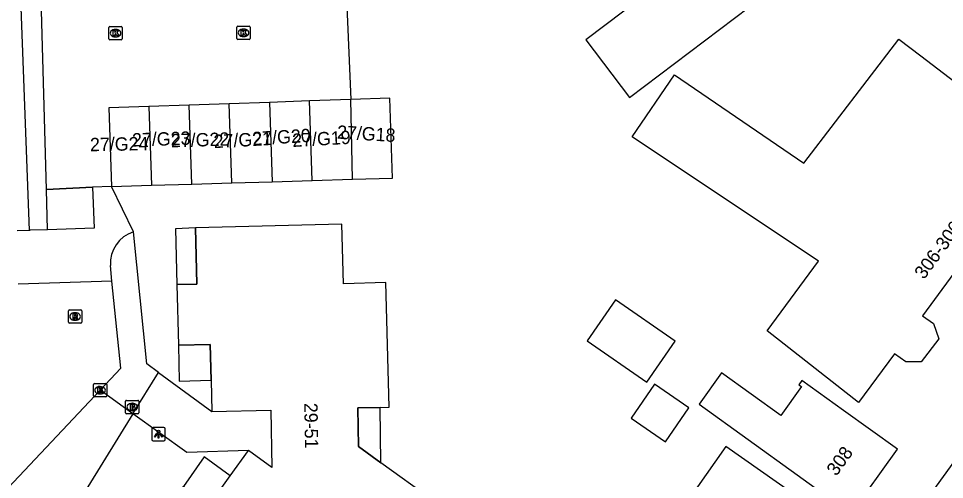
# Model space of a CAD drawing. Extents: x 160557 to 161245, y 385330 to 386505.
# Drawn here: x 160954.3 to 161023.8, y 386077 to 386111.5 of the extents above; entities that cross this region are included whole.
import ezdxf

# ---------------------------------------------------------------- set-up
doc = ezdxf.new("R2010")
doc.units = 0
for name, color, linetype in [('IMGEO_Brandkraan', 7, 'Continuous'), ('IMGEO_Groenvoorziening', 7, 'Continuous'), ('IMGEO_Hek', 7, 'Continuous'), ('IMGEO_Kolk', 7, 'Continuous'), ('IMGEO_Lichtpunt', 7, 'Continuous'), ('IMGEO_Pand', 7, 'Continuous'), ('IMGEO_Pand_nummerreeks', 7, 'Continuous'), ('IMGEO_Pand_overbouw', 7, 'Continuous'), ('IMGEO_Rijbaan_lokaal_open', 7, 'Continuous'), ('IMGEO_Rioolput', 7, 'Continuous'), ('IMGEO_Voetpad_open', 7, 'Continuous')]:
    doc.layers.add(name, color=color, linetype=linetype)

msp = doc.modelspace()

# ---------------------------------------------------------------- linework, layer by layer
at = {"layer": 'IMGEO_Brandkraan'}
for p, q in [((160962.366, 386081.97), (160962.366, 386082.822)), ((160962.441, 386082.896), (160963.293, 386082.896)), ((160963.367, 386082.822), (160963.367, 386081.97)), ((160962.877, 386082.116), (160962.852, 386082.116)), ((160962.854, 386082.676), (160962.879, 386082.676)), ((160963.293, 386081.896), (160962.441, 386081.896))]:
    msp.add_line(p, q, dxfattribs=at)
for points in [[(160962.366, 386081.97), (160962.366, 386082.822)], [(160962.441, 386082.896), (160963.293, 386082.896)], [(160963.367, 386082.822), (160963.367, 386081.97)], [(160962.714, 386082.596), (160962.714, 386082.196), (160962.927, 386082.196)], [(160962.945, 386082.596), (160962.714, 386082.596)], [(160962.893, 386082.515), (160962.839, 386082.515), (160962.839, 386082.439)], [(160962.839, 386082.439), (160962.892, 386082.439)], [(160962.901, 386082.363), (160962.839, 386082.363), (160962.839, 386082.282)], [(160962.839, 386082.282), (160962.901, 386082.282)], [(160963.293, 386081.896), (160962.441, 386081.896)]]:
    msp.add_lwpolyline(points, dxfattribs=at)
for centre, radius, start, end in [((160962.443, 386082.82), 0.0765, 91.55205, 178.44795), ((160962.443, 386082.82), 0.0765, 91.55205, 178.44795), ((160963.291, 386082.82), 0.0765, 1.55205, 88.44795), ((160963.291, 386082.82), 0.0765, 1.55205, 88.44795), ((160962.894, 386082.477), 0.0379, 267.82845, 90.93552), ((160962.902, 386082.322), 0.0404, 269.87594, 90.50774), ((160962.933, 386082.447), 0.251, 268.66757, 293.53466), ((160962.949, 386082.451), 0.145, 59.4692, 91.53667), ((160962.974, 386082.498), 0.0922, 285.51372, 58.15012), ((160962.979, 386082.306), 0.105, 301.31148, 78.98903), ((160962.443, 386081.972), 0.0765, 181.55205, 268.44795), ((160962.443, 386081.972), 0.0765, 181.55205, 268.44795), ((160963.291, 386081.972), 0.0765, 271.55205, 358.44795), ((160963.291, 386081.972), 0.0765, 271.55205, 358.44795)]:
    msp.add_arc(centre, radius, start, end, dxfattribs=at)
for centre, major_axis, ratio, start_param, end_param in [((160962.853, 386082.396), (-0.387, 0.002), 0.722429, 4.712389, 7.853982), ((160962.878, 386082.396), (-0.39, 0.002), 0.717154, 1.570796, 4.712389)]:
    msp.add_ellipse(centre, major_axis=major_axis, ratio=ratio, start_param=start_param, end_param=end_param, dxfattribs=at)
at = {"layer": 'IMGEO_Groenvoorziening'}
msp.add_lwpolyline([(160962.917, 386081.888), (160957.27, 386072.766), (160961.578, 386069.349), (160962.777, 386068.474)], dxfattribs=at)
at = {"layer": 'IMGEO_Hek'}
for points in [[(160956.426, 386098.713), (160955.952, 386115.712)], [(160959.891, 386098.872), (160956.426, 386098.713)], [(160961.303, 386098.937), (160959.891, 386098.872)]]:
    msp.add_lwpolyline(points, dxfattribs=at)
at = {"layer": 'IMGEO_Kolk'}
for p, q in [((160961.111, 386110.004), (160961.111, 386110.856)), ((160961.186, 386110.93), (160962.038, 386110.93)), ((160961.599, 386110.71), (160961.624, 386110.71)), ((160962.112, 386110.856), (160962.112, 386110.004)), ((160970.723, 386110.027), (160970.723, 386110.879)), ((160970.798, 386110.953), (160971.65, 386110.953)), ((160971.211, 386110.733), (160971.236, 386110.733)), ((160971.724, 386110.879), (160971.724, 386110.027)), ((160962.038, 386109.93), (160961.186, 386109.93)), ((160961.622, 386110.15), (160961.597, 386110.15)), ((160971.65, 386109.953), (160970.798, 386109.953)), ((160971.234, 386110.173), (160971.209, 386110.173)), ((160959.956, 386083.226), (160959.956, 386084.078)), ((160960.031, 386084.152), (160960.883, 386084.152)), ((160960.444, 386083.932), (160960.469, 386083.932)), ((160960.957, 386084.078), (160960.957, 386083.226)), ((160960.883, 386083.152), (160960.031, 386083.152)), ((160960.467, 386083.372), (160960.442, 386083.372))]:
    msp.add_line(p, q, dxfattribs=at)
for points in [[(160961.111, 386110.004), (160961.111, 386110.856)], [(160961.186, 386110.93), (160962.038, 386110.93)], [(160961.432, 386110.63), (160961.555, 386110.63), (160961.555, 386110.479), (160961.685, 386110.63), (160961.849, 386110.63), (160961.703, 386110.479), (160961.856, 386110.23), (160961.704, 386110.23), (160961.619, 386110.394), (160961.555, 386110.327), (160961.555, 386110.23), (160961.432, 386110.23), (160961.432, 386110.63)], [(160962.112, 386110.856), (160962.112, 386110.004)], [(160970.723, 386110.027), (160970.723, 386110.879)], [(160970.798, 386110.953), (160971.65, 386110.953)], [(160971.044, 386110.653), (160971.167, 386110.653), (160971.167, 386110.502), (160971.297, 386110.653), (160971.461, 386110.653), (160971.315, 386110.502), (160971.468, 386110.253), (160971.316, 386110.253), (160971.231, 386110.417), (160971.167, 386110.35), (160971.167, 386110.253), (160971.044, 386110.253), (160971.044, 386110.653)], [(160971.724, 386110.879), (160971.724, 386110.027)], [(160962.038, 386109.93), (160961.186, 386109.93)], [(160971.65, 386109.953), (160970.798, 386109.953)], [(160959.956, 386083.226), (160959.956, 386084.078)], [(160960.031, 386084.152), (160960.883, 386084.152)], [(160960.277, 386083.852), (160960.4, 386083.852), (160960.4, 386083.701), (160960.53, 386083.852), (160960.694, 386083.852), (160960.548, 386083.701), (160960.701, 386083.452), (160960.549, 386083.452), (160960.464, 386083.616), (160960.4, 386083.549), (160960.4, 386083.452), (160960.277, 386083.452), (160960.277, 386083.852)], [(160960.957, 386084.078), (160960.957, 386083.226)], [(160960.883, 386083.152), (160960.031, 386083.152)]]:
    msp.add_lwpolyline(points, dxfattribs=at)
for centre, start, end in [((160961.188, 386110.854), 91.55205, 178.44795), ((160961.188, 386110.854), 91.55205, 178.44795), ((160962.036, 386110.854), 1.55205, 88.44795), ((160962.036, 386110.854), 1.55205, 88.44795), ((160970.8, 386110.877), 91.55205, 178.44795), ((160970.8, 386110.877), 91.55205, 178.44795), ((160971.648, 386110.877), 1.55205, 88.44795), ((160971.648, 386110.877), 1.55205, 88.44795), ((160961.188, 386110.006), 181.55205, 268.44795), ((160961.188, 386110.006), 181.55205, 268.44795), ((160962.036, 386110.006), 271.55205, 358.44795), ((160962.036, 386110.006), 271.55205, 358.44795), ((160970.8, 386110.029), 181.55205, 268.44795), ((160970.8, 386110.029), 181.55205, 268.44795), ((160971.648, 386110.029), 271.55205, 358.44795), ((160971.648, 386110.029), 271.55205, 358.44795), ((160960.033, 386084.076), 91.55205, 178.44795), ((160960.033, 386084.076), 91.55205, 178.44795), ((160960.881, 386084.076), 1.55205, 88.44795), ((160960.881, 386084.076), 1.55205, 88.44795), ((160960.033, 386083.228), 181.55205, 268.44795), ((160960.033, 386083.228), 181.55205, 268.44795), ((160960.881, 386083.228), 271.55205, 358.44795), ((160960.881, 386083.228), 271.55205, 358.44795)]:
    msp.add_arc(centre, 0.0765, start, end, dxfattribs=at)
for centre, major_axis, ratio, start_param, end_param in [((160961.598, 386110.43), (-0.387, 0.002), 0.722429, 4.712389, 7.853982), ((160961.623, 386110.43), (-0.39, 0.002), 0.717154, 1.570796, 4.712389), ((160971.21, 386110.453), (-0.387, 0.002), 0.722429, 4.712389, 7.853982), ((160971.235, 386110.453), (-0.39, 0.002), 0.717154, 1.570796, 4.712389), ((160960.443, 386083.652), (-0.387, 0.002), 0.722429, 4.712389, 7.853982), ((160960.468, 386083.652), (-0.39, 0.002), 0.717154, 1.570796, 4.712389)]:
    msp.add_ellipse(centre, major_axis=major_axis, ratio=ratio, start_param=start_param, end_param=end_param, dxfattribs=at)
at = {"layer": 'IMGEO_Lichtpunt'}
for p, q in [((160964.342, 386080.769), (160964.342, 386079.962)), ((160964.342, 386080.769), (160964.342, 386079.962)), ((160965.244, 386080.864), (160964.436, 386080.864)), ((160965.244, 386080.864), (160964.436, 386080.864)), ((160965.338, 386079.962), (160965.338, 386080.769)), ((160965.338, 386079.962), (160965.338, 386080.769)), ((160964.436, 386079.868), (160965.244, 386079.868)), ((160964.436, 386079.868), (160965.244, 386079.868))]:
    msp.add_line(p, q, dxfattribs=at)
for points in [[(160964.716, 386080.433), (160964.755, 386080.405), (160964.567, 386080.143), (160964.529, 386080.17), (160964.716, 386080.433)], [(160964.818, 386080.385), (160964.865, 386080.385), (160964.865, 386080.063), (160964.818, 386080.063), (160964.818, 386080.385)], [(160964.928, 386080.405), (160964.966, 386080.432), (160965.153, 386080.17), (160965.114, 386080.142), (160964.928, 386080.405)]]:
    msp.add_lwpolyline(points, dxfattribs=at)
msp.add_circle((160964.841, 386080.567), 0.0994, dxfattribs=at)
for centre, start, end in [((160964.436, 386080.769), 90, 180), ((160964.436, 386080.769), 90, 180), ((160965.244, 386080.769), 0, 90), ((160965.244, 386080.769), 0, 90), ((160964.436, 386079.962), 180, 270), ((160964.436, 386079.962), 180, 270), ((160965.244, 386079.962), 270, 0), ((160965.244, 386079.962), 270, 360)]:
    msp.add_arc(centre, 0.0946, start, end, dxfattribs=at)
at = {"layer": 'IMGEO_Pand'}
for points in [[(161007.114, 386117.616), (160996.93, 386109.924), (161000.207, 386105.604), (161011.459, 386114.138)], [(161003.581, 386107.307), (161013.273, 386100.676), (161020.42, 386109.98), (161022.057, 386108.732), (161031.32, 386101.654), (161022.2, 386089.23), (161023.02, 386088.654), (161023.414, 386087.513), (161022.08, 386085.78), (161020.933, 386085.795), (161020.083, 386086.391), (161017.381, 386082.74), (161010.533, 386088.117), (161014.378, 386093.327), (161000.392, 386102.647), (161003.581, 386107.307)], [(160970.152, 386105.14), (160967.137, 386105.039)], [(160973.168, 386105.24), (160970.152, 386105.14)], [(160970.35, 386099.203), (160970.152, 386105.14)], [(160976.183, 386105.341), (160973.168, 386105.24)], [(160973.168, 386105.24), (160973.366, 386099.292)], [(160979.265, 386105.444), (160976.183, 386105.341)], [(160976.382, 386099.38), (160976.183, 386105.341)], [(160979.398, 386099.469), (160982.414, 386099.558), (160982.214, 386105.542), (160979.265, 386105.444)], [(160979.398, 386099.469), (160979.265, 386105.444)], [(160964.121, 386104.939), (160961.106, 386104.838), (160961.303, 386098.937)], [(160967.137, 386105.039), (160964.121, 386104.939)], [(160964.121, 386104.939), (160964.319, 386099.026)], [(160967.335, 386099.114), (160967.137, 386105.039)], [(160961.303, 386098.937), (160964.319, 386099.026)], [(160964.319, 386099.026), (160967.335, 386099.114)], [(160967.335, 386099.114), (160970.35, 386099.203)], [(160970.35, 386099.203), (160973.366, 386099.292)], [(160973.366, 386099.292), (160976.382, 386099.38)], [(160976.382, 386099.38), (160979.398, 386099.469)], [(160971.683, 386062.018), (160974.306, 386065.635), (160976.897, 386063.788), (160982.346, 386071.291), (160980.819, 386072.399), (160981.875, 386073.854), (160983.402, 386072.745), (160985.367, 386075.451), (160981.532, 386078.222), (160979.855, 386079.429), (160979.794, 386082.329), (160981.472, 386082.366), (160982.154, 386082.38), (160981.898, 386091.733), (160978.717, 386091.635), (160978.61, 386096.104), (160967.608, 386095.825), (160967.719, 386091.619), (160966.212, 386091.578), (160966.333, 386087.032), (160968.727, 386087.086), (160968.804, 386084.398), (160968.85, 386082.067)], [(160999.139, 386090.423), (160997.02, 386087.35), (161001.507, 386084.256), (161003.626, 386087.328), (160999.139, 386090.423)], [(161005.424, 386082.6), (161012.78, 386077.313), (161016.84, 386074.395), (161020.31, 386079.223), (161016.25, 386082.141), (161013.137, 386084.379), (161012.91, 386084.064), (161013.101, 386083.927), (161011.546, 386081.764), (161007.113, 386084.951), (161005.424, 386082.6)], [(161000.319, 386081.556), (161002.887, 386079.785), (161004.649, 386082.341), (161002.082, 386084.112), (161000.319, 386081.556)], [(160968.85, 386082.067), (160973.263, 386082.168), (160973.343, 386077.863), (160971.593, 386079.129)], [(161011.64, 386066.694), (161014.552, 386070.835), (161012.127, 386072.54), (161013.819, 386074.966), (161007.433, 386079.446), (161002.826, 386072.899)], [(160962.777, 386068.474), (160965.252, 386071.901), (160964.045, 386072.775), (160966.705, 386076.448), (160968.643, 386075.04), (160970.224, 386077.23), (160971.593, 386079.129)]]:
    msp.add_lwpolyline(points, dxfattribs=at)
at = {"layer": 'IMGEO_Pand_overbouw'}
for points in [[(160966.212, 386091.578), (160967.719, 386091.619), (160967.608, 386095.825), (160966.105, 386095.768)], [(160968.804, 386084.398), (160968.727, 386087.086), (160966.333, 386087.032), (160966.394, 386084.34)], [(160981.472, 386082.366), (160979.794, 386082.329), (160979.855, 386079.429), (160981.532, 386078.222)], [(160966.705, 386076.448), (160968.643, 386075.04), (160970.224, 386077.23), (160968.272, 386078.649)]]:
    msp.add_lwpolyline(points, close=True, dxfattribs=at)
at = {"layer": 'IMGEO_Rijbaan_lokaal_open'}
for points in [[(160978.808, 386116.563), (160979.265, 386105.444)], [(160956.426, 386098.713), (160955.952, 386115.712)], [(160956.426, 386098.713), (160959.891, 386098.872)], [(160961.303, 386098.937), (160959.891, 386098.872)], [(160961.33, 386091.827), (160954.315, 386091.608)], [(160960.457, 386083.652), (160961.999, 386085.304), (160961.33, 386091.827)], [(160951.498, 386074.182), (160960.457, 386083.652)]]:
    msp.add_lwpolyline(points, dxfattribs=at)
at = {"layer": 'IMGEO_Rioolput'}
for p, q in [((160958.075, 386088.755), (160958.075, 386089.607)), ((160958.15, 386089.681), (160959.002, 386089.681)), ((160958.563, 386089.461), (160958.588, 386089.461)), ((160959.076, 386089.607), (160959.076, 386088.755)), ((160959.002, 386088.681), (160958.15, 386088.681)), ((160958.586, 386088.901), (160958.561, 386088.901))]:
    msp.add_line(p, q, dxfattribs=at)
for points in [[(160958.075, 386088.755), (160958.075, 386089.607)], [(160958.15, 386089.681), (160959.002, 386089.681)], [(160958.664, 386089.379), (160958.412, 386089.381), (160958.412, 386088.981)], [(160958.412, 386088.981), (160958.536, 386088.981), (160958.536, 386089.143), (160958.547, 386089.143)], [(160958.59, 386089.3), (160958.536, 386089.3), (160958.536, 386089.219)], [(160958.536, 386089.219), (160958.588, 386089.219)], [(160958.594, 386089.114), (160958.665, 386088.981), (160958.805, 386088.981), (160958.74, 386089.107)], [(160959.076, 386089.607), (160959.076, 386088.755)], [(160959.002, 386088.681), (160958.15, 386088.681)]]:
    msp.add_lwpolyline(points, dxfattribs=at)
for centre, radius, start, end in [((160958.152, 386089.605), 0.0765, 91.55205, 178.44795), ((160958.152, 386089.605), 0.0765, 91.55205, 178.44795), ((160958.546, 386089.09), 0.0533, 26.02933, 88.69889), ((160958.572, 386089.408), 0.19, 274.7715, 282.96867), ((160958.596, 386089.204), 0.0964, 77.00612, 93.18647), ((160958.61, 386089.261), 0.0378, 276.66336, 79.67722), ((160958.663, 386089.269), 0.109, 350.36119, 89.41601), ((160958.661, 386089.269), 0.112, 277.58423, 350.98172), ((160958.645, 386089.054), 0.108, 29.51342, 73.79051), ((160959, 386089.605), 0.0765, 1.55205, 88.44795), ((160959, 386089.605), 0.0765, 1.55205, 88.44795), ((160958.152, 386088.757), 0.0765, 181.55205, 268.44795), ((160958.152, 386088.757), 0.0765, 181.55205, 268.44795), ((160959, 386088.757), 0.0765, 271.55205, 358.44795), ((160959, 386088.757), 0.0765, 271.55205, 358.44795)]:
    msp.add_arc(centre, radius, start, end, dxfattribs=at)
for centre, major_axis, ratio, start_param, end_param in [((160958.562, 386089.181), (-0.387, 0.002), 0.722429, 4.712389, 7.853982), ((160958.587, 386089.181), (-0.39, 0.002), 0.717154, 1.570796, 4.712389)]:
    msp.add_ellipse(centre, major_axis=major_axis, ratio=ratio, start_param=start_param, end_param=end_param, dxfattribs=at)
at = {"layer": 'IMGEO_Voetpad_open'}
for points in [[(160998.752, 386043.065), (160999.004, 386042.886), (161000, 386044.243), (161013.149, 386062.159), (161020.189, 386071.923), (161020.031, 386072.035), (161037.312, 386095.872), (161070.533, 386139.935)], [(160955.146, 386095.642), (160954.173, 386121.718), (160948.331, 386121.5)], [(160959.891, 386098.872), (160960.02, 386095.809), (160956.494, 386095.682)], [(160962.957, 386095.524), (160961.303, 386098.937)], [(160956.494, 386095.682), (160956.426, 386098.713)], [(160955.146, 386095.642), (160954.221, 386095.614)], [(160956.494, 386095.682), (160955.213, 386095.644), (160955.146, 386095.642)], [(160964.839, 386084.994), (160963.96, 386085.635), (160962.957, 386095.524)], [(160961.33, 386091.827), (160961.242, 386093.009)], [(160962.917, 386081.888), (160964.839, 386084.994)], [(160964.839, 386084.994), (160968.85, 386082.067)], [(160962.917, 386081.888), (160960.457, 386083.652)], [(160971.593, 386079.129), (160966.968, 386078.983), (160962.917, 386081.888)]]:
    msp.add_lwpolyline(points, dxfattribs=at)
msp.add_arc((160963.674, 386093.193), 2.439, 107.09455, 184.32463, dxfattribs=at)

# ---------------------------------------------------------------- texts
at = {"layer": 'IMGEO_Pand_nummerreeks'}
for s, rotation, p in [('27/G23', 1.94149, (160962.868, 386101.919)), ('27/G22', 1.8183, (160965.787, 386101.863)), ('27/G21', 3.17983, (160969.006, 386101.803)), ('27/G20', 3.36646, (160971.913, 386102.017)), ('27/G19', 3.17983, (160974.909, 386101.89)), ('27/G18', 356.63354, (160978.219, 386102.522)), ('27/G24', 1.13818, (160959.706, 386101.569)), ('306-306A', 53.72052, (161022.308, 386091.912)), ('29-51', 271.06549, (160975.774, 386082.698)), ('308', 54.29429, (161015.726, 386077.163))]:
    msp.add_text(s, height=1, rotation=rotation, dxfattribs=at).set_placement(p)

doc.saveas('drawing.dxf')
